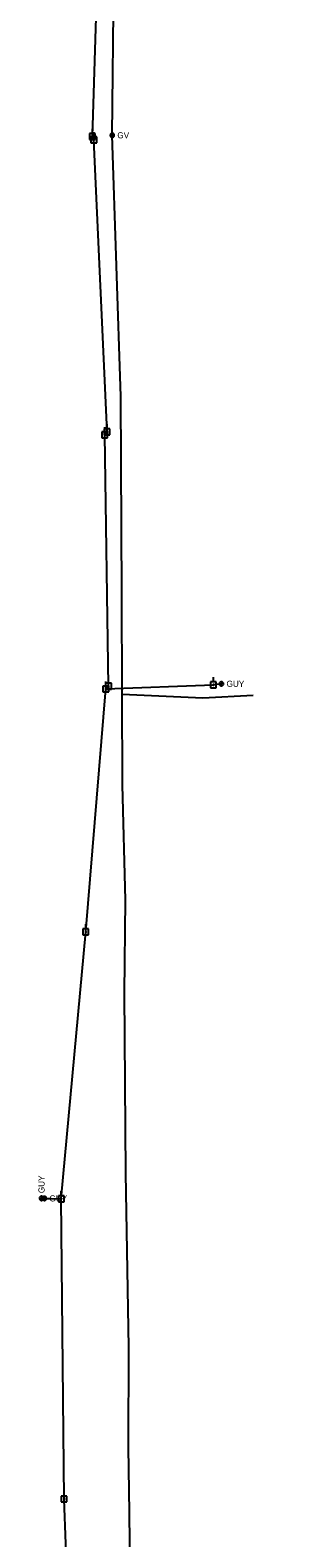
# Model space of a CAD drawing. Extents: x 600849 to 606371, y 330010 to 403088.
# Drawn here: x 601842 to 602006, y 393193 to 394142 of the extents above; entities that cross this region are included whole.
import ezdxf

# ---------------------------------------------------------------- set-up
doc = ezdxf.new("R2010")
doc.units = 0
for name, color, linetype in [('E_UTL_EGuyWire', 7, 'Continuous'), ('E_UTL_EPowerPole', 7, 'Continuous'), ('E_UTL_G', 7, 'Continuous'), ('E_UTL_G_UG', 7, 'Continuous'), ('E_UTL_Overhead', 7, 'Continuous')]:
    doc.layers.add(name, color=color, linetype=linetype)

msp = doc.modelspace()

# ---------------------------------------------------------------- linework, layer by layer
at = {"layer": 'E_UTL_EGuyWire'}
for p, q in [((601961.97, 393730.68), (601956.93, 393730.04)), ((601848.68, 393406.74), (601861.16, 393406.47)), ((601850.47, 393406.68), (601861.16, 393406.47))]:
    msp.add_line(p, q, dxfattribs=at)
for points in [[(601963.25, 393730.68), (601963.23, 393730.93), (601963.16, 393731.16), (601963.05, 393731.38), (601962.9, 393731.57), (601962.72, 393731.73), (601962.5, 393731.85), (601962.27, 393731.93), (601962.03, 393731.97), (601961.79, 393731.95), (601961.55, 393731.9), (601961.33, 393731.79), (601961.13, 393731.65), (601960.96, 393731.48), (601960.83, 393731.27), (601960.74, 393731.05), (601960.69, 393730.81), (601960.69, 393730.56), (601960.74, 393730.32), (601960.83, 393730.1), (601960.96, 393729.89), (601961.13, 393729.71), (601961.33, 393729.57), (601961.55, 393729.47), (601961.79, 393729.41), (601962.03, 393729.4), (601962.27, 393729.44), (601962.5, 393729.52), (601962.72, 393729.64), (601962.9, 393729.8), (601963.05, 393729.99), (601963.16, 393730.21), (601963.23, 393730.44), (601963.25, 393730.68)], [(601962.13, 393730.68), (601962.13, 393730.71), (601962.12, 393730.74), (601962.11, 393730.77), (601962.09, 393730.79), (601962.06, 393730.81), (601962.04, 393730.83), (601962.01, 393730.84), (601961.98, 393730.84), (601961.95, 393730.84), (601961.92, 393730.84), (601961.89, 393730.82), (601961.87, 393730.8), (601961.84, 393730.78), (601961.83, 393730.76), (601961.82, 393730.73), (601961.81, 393730.7), (601961.81, 393730.67), (601961.82, 393730.64), (601961.83, 393730.61), (601961.84, 393730.58), (601961.87, 393730.56), (601961.89, 393730.54), (601961.92, 393730.53), (601961.95, 393730.52), (601961.98, 393730.52), (601962.01, 393730.53), (601962.04, 393730.54), (601962.06, 393730.55), (601962.09, 393730.57), (601962.11, 393730.6), (601962.12, 393730.62), (601962.13, 393730.65), (601962.13, 393730.68)], [(601848.68, 393408.02), (601848.44, 393408), (601848.2, 393407.93), (601847.98, 393407.82), (601847.79, 393407.67), (601847.63, 393407.48), (601847.51, 393407.27), (601847.43, 393407.04), (601847.4, 393406.8), (601847.41, 393406.55), (601847.47, 393406.32), (601847.57, 393406.1), (601847.71, 393405.9), (601847.88, 393405.73), (601848.09, 393405.6), (601848.32, 393405.51), (601848.56, 393405.46), (601848.8, 393405.46), (601849.04, 393405.51), (601849.27, 393405.6), (601849.47, 393405.73), (601849.65, 393405.9), (601849.79, 393406.1), (601849.89, 393406.32), (601849.95, 393406.55), (601849.96, 393406.8), (601849.93, 393407.04), (601849.85, 393407.27), (601849.72, 393407.48), (601849.56, 393407.67), (601849.37, 393407.82), (601849.16, 393407.93), (601848.92, 393408), (601848.68, 393408.02)], [(601848.68, 393406.9), (601848.65, 393406.89), (601848.62, 393406.89), (601848.59, 393406.87), (601848.57, 393406.85), (601848.55, 393406.83), (601848.53, 393406.8), (601848.52, 393406.78), (601848.52, 393406.74), (601848.52, 393406.71), (601848.53, 393406.68), (601848.54, 393406.66), (601848.56, 393406.63), (601848.58, 393406.61), (601848.6, 393406.59), (601848.63, 393406.58), (601848.66, 393406.58), (601848.69, 393406.58), (601848.72, 393406.58), (601848.75, 393406.59), (601848.78, 393406.61), (601848.8, 393406.63), (601848.82, 393406.66), (601848.83, 393406.68), (601848.84, 393406.71), (601848.84, 393406.74), (601848.83, 393406.78), (601848.82, 393406.8), (601848.81, 393406.83), (601848.79, 393406.85), (601848.77, 393406.87), (601848.74, 393406.89), (601848.71, 393406.89), (601848.68, 393406.9)], [(601851.76, 393406.68), (601851.73, 393406.92), (601851.66, 393407.16), (601851.55, 393407.38), (601851.4, 393407.57), (601851.22, 393407.73), (601851.01, 393407.85), (601850.77, 393407.93), (601850.53, 393407.96), (601850.29, 393407.95), (601850.05, 393407.89), (601849.83, 393407.79), (601849.63, 393407.65), (601849.46, 393407.47), (601849.33, 393407.27), (601849.24, 393407.04), (601849.19, 393406.8), (601849.19, 393406.56), (601849.24, 393406.32), (601849.33, 393406.09), (601849.46, 393405.89), (601849.63, 393405.71), (601849.83, 393405.57), (601850.05, 393405.47), (601850.29, 393405.41), (601850.53, 393405.4), (601850.77, 393405.43), (601851.01, 393405.51), (601851.22, 393405.64), (601851.4, 393405.8), (601851.55, 393405.99), (601851.66, 393406.2), (601851.73, 393406.44), (601851.76, 393406.68)], [(601850.63, 393406.68), (601850.63, 393406.71), (601850.62, 393406.74), (601850.61, 393406.77), (601850.59, 393406.79), (601850.57, 393406.81), (601850.54, 393406.83), (601850.51, 393406.84), (601850.48, 393406.84), (601850.45, 393406.84), (601850.42, 393406.83), (601850.39, 393406.82), (601850.37, 393406.8), (601850.35, 393406.78), (601850.33, 393406.75), (601850.32, 393406.73), (601850.31, 393406.7), (601850.31, 393406.67), (601850.32, 393406.64), (601850.33, 393406.61), (601850.35, 393406.58), (601850.37, 393406.56), (601850.39, 393406.54), (601850.42, 393406.53), (601850.45, 393406.52), (601850.48, 393406.52), (601850.51, 393406.53), (601850.54, 393406.54), (601850.57, 393406.55), (601850.59, 393406.57), (601850.61, 393406.59), (601850.62, 393406.62), (601850.63, 393406.65), (601850.63, 393406.68)]]:
    msp.add_lwpolyline(points, dxfattribs=at)
at = {"layer": 'E_UTL_EPowerPole'}
for points in [[(601880.68, 394077.14), (601880.68, 394080.04)], [(601882.52, 394077.14), (601878.83, 394077.14)], [(601878.83, 394077.14), (601878.83, 394073.44)], [(601878.83, 394073.44), (601882.52, 394073.44)], [(601883.49, 394074.99), (601879.8, 394074.99)], [(601879.8, 394074.99), (601879.8, 394071.3)], [(601879.8, 394071.3), (601883.49, 394071.3)], [(601880.95, 394075.29), (601880.94, 394075.34), (601880.93, 394075.38), (601880.91, 394075.42), (601880.88, 394075.46), (601880.85, 394075.49), (601880.81, 394075.51), (601880.77, 394075.52), (601880.72, 394075.53), (601880.68, 394075.53), (601880.63, 394075.52), (601880.59, 394075.5), (601880.55, 394075.47), (601880.52, 394075.44), (601880.5, 394075.4), (601880.48, 394075.36), (601880.47, 394075.32), (601880.47, 394075.27), (601880.48, 394075.23), (601880.5, 394075.18), (601880.52, 394075.15), (601880.55, 394075.11), (601880.59, 394075.09), (601880.63, 394075.07), (601880.68, 394075.06), (601880.72, 394075.05), (601880.77, 394075.06), (601880.81, 394075.08), (601880.85, 394075.1), (601880.88, 394075.13), (601880.91, 394075.16), (601880.93, 394075.2), (601880.94, 394075.25), (601880.95, 394075.29)], [(601881.91, 394073.15), (601881.91, 394073.2), (601881.9, 394073.24), (601881.88, 394073.28), (601881.85, 394073.32), (601881.81, 394073.34), (601881.77, 394073.37), (601881.73, 394073.38), (601881.69, 394073.39), (601881.64, 394073.39), (601881.6, 394073.38), (601881.56, 394073.36), (601881.52, 394073.33), (601881.49, 394073.3), (601881.46, 394073.26), (601881.45, 394073.22), (601881.44, 394073.17), (601881.44, 394073.13), (601881.45, 394073.08), (601881.46, 394073.04), (601881.49, 394073), (601881.52, 394072.97), (601881.56, 394072.94), (601881.6, 394072.93), (601881.64, 394072.91), (601881.69, 394072.91), (601881.73, 394072.92), (601881.77, 394072.93), (601881.81, 394072.96), (601881.85, 394072.99), (601881.88, 394073.02), (601881.9, 394073.06), (601881.91, 394073.11), (601881.91, 394073.15)], [(601881.64, 394074.99), (601881.64, 394077.9)], [(601882.52, 394073.44), (601882.52, 394077.14)], [(601883.49, 394071.3), (601883.49, 394074.99)], [(601891.8, 393891.18), (601888.11, 393891.18)], [(601888.11, 393891.18), (601888.11, 393887.49)], [(601888.47, 393889.28), (601888.47, 393892.19)], [(601889.95, 393891.18), (601889.95, 393894.09)], [(601891.8, 393887.49), (601891.8, 393891.18)], [(601890.31, 393889.28), (601886.62, 393889.28)], [(601886.62, 393889.28), (601886.62, 393885.59)], [(601886.62, 393885.59), (601890.31, 393885.59)], [(601888.11, 393887.49), (601891.8, 393887.49)], [(601888.74, 393887.44), (601888.73, 393887.49), (601888.72, 393887.53), (601888.7, 393887.57), (601888.67, 393887.61), (601888.64, 393887.64), (601888.6, 393887.66), (601888.55, 393887.67), (601888.51, 393887.68), (601888.46, 393887.68), (601888.42, 393887.67), (601888.38, 393887.65), (601888.34, 393887.62), (601888.31, 393887.59), (601888.29, 393887.55), (601888.27, 393887.51), (601888.26, 393887.46), (601888.26, 393887.42), (601888.27, 393887.37), (601888.29, 393887.33), (601888.31, 393887.29), (601888.34, 393887.26), (601888.38, 393887.24), (601888.42, 393887.22), (601888.46, 393887.21), (601888.51, 393887.2), (601888.55, 393887.21), (601888.6, 393887.23), (601888.64, 393887.25), (601888.67, 393887.28), (601888.7, 393887.31), (601888.72, 393887.35), (601888.73, 393887.4), (601888.74, 393887.44)], [(601890.22, 393889.34), (601890.22, 393889.38), (601890.21, 393889.43), (601890.18, 393889.47), (601890.16, 393889.5), (601890.12, 393889.53), (601890.08, 393889.55), (601890.04, 393889.57), (601890, 393889.58), (601889.95, 393889.57), (601889.91, 393889.56), (601889.87, 393889.54), (601889.83, 393889.52), (601889.8, 393889.48), (601889.77, 393889.45), (601889.76, 393889.4), (601889.75, 393889.36), (601889.75, 393889.31), (601889.76, 393889.27), (601889.77, 393889.23), (601889.8, 393889.19), (601889.83, 393889.16), (601889.87, 393889.13), (601889.91, 393889.11), (601889.95, 393889.1), (601890, 393889.1), (601890.04, 393889.11), (601890.08, 393889.12), (601890.12, 393889.14), (601890.16, 393889.17), (601890.18, 393889.21), (601890.21, 393889.25), (601890.22, 393889.29), (601890.22, 393889.34)], [(601890.31, 393885.59), (601890.31, 393889.28)], [(601891, 393729.27), (601887.32, 393729.27)], [(601887.32, 393729.27), (601887.32, 393725.58)], [(601892.69, 393731), (601889, 393731)], [(601889, 393731), (601889, 393727.31)], [(601889.16, 393729.27), (601889.16, 393732.18)], [(601891.11, 393729.16), (601891.11, 393729.2), (601891.1, 393729.25), (601891.08, 393729.29), (601891.05, 393729.32), (601891.01, 393729.35), (601890.98, 393729.37), (601890.93, 393729.39), (601890.89, 393729.39), (601890.84, 393729.39), (601890.8, 393729.38), (601890.76, 393729.36), (601890.72, 393729.34), (601890.69, 393729.3), (601890.66, 393729.27), (601890.65, 393729.22), (601890.64, 393729.18), (601890.64, 393729.13), (601890.65, 393729.09), (601890.66, 393729.05), (601890.69, 393729.01), (601890.72, 393728.98), (601890.76, 393728.95), (601890.8, 393728.93), (601890.84, 393728.92), (601890.89, 393728.92), (601890.93, 393728.92), (601890.98, 393728.94), (601891.01, 393728.96), (601891.05, 393728.99), (601891.08, 393729.03), (601891.1, 393729.07), (601891.11, 393729.11), (601891.11, 393729.16)], [(601890.84, 393731), (601890.84, 393733.91)], [(601891, 393725.58), (601891, 393729.27)], [(601892.69, 393727.31), (601892.69, 393731)], [(601958.74, 393731.89), (601955.05, 393731.89)], [(601955.05, 393731.89), (601955.05, 393728.19)], [(601957.17, 393730.04), (601957.16, 393730.09), (601957.15, 393730.13), (601957.13, 393730.17), (601957.1, 393730.21), (601957.07, 393730.24), (601957.03, 393730.26), (601956.98, 393730.28), (601956.94, 393730.28), (601956.89, 393730.28), (601956.85, 393730.27), (601956.81, 393730.25), (601956.77, 393730.22), (601956.74, 393730.19), (601956.72, 393730.15), (601956.7, 393730.11), (601956.69, 393730.07), (601956.69, 393730.02), (601956.7, 393729.98), (601956.72, 393729.93), (601956.74, 393729.9), (601956.77, 393729.86), (601956.81, 393729.84), (601956.85, 393729.82), (601956.89, 393729.81), (601956.94, 393729.81), (601956.98, 393729.81), (601957.03, 393729.83), (601957.07, 393729.85), (601957.1, 393729.88), (601957.13, 393729.91), (601957.15, 393729.95), (601957.16, 393730), (601957.17, 393730.04)], [(601956.9, 393731.89), (601956.9, 393734.79)], [(601958.74, 393728.19), (601958.74, 393731.89)], [(601887.32, 393725.58), (601891, 393725.58)], [(601889.43, 393727.43), (601889.43, 393727.47), (601889.41, 393727.52), (601889.39, 393727.56), (601889.36, 393727.59), (601889.33, 393727.62), (601889.29, 393727.65), (601889.25, 393727.66), (601889.2, 393727.67), (601889.16, 393727.67), (601889.11, 393727.65), (601889.07, 393727.64), (601889.04, 393727.61), (601889, 393727.58), (601888.98, 393727.54), (601888.96, 393727.5), (601888.95, 393727.45), (601888.95, 393727.41), (601888.96, 393727.36), (601888.98, 393727.32), (601889, 393727.28), (601889.04, 393727.25), (601889.07, 393727.22), (601889.11, 393727.2), (601889.16, 393727.19), (601889.2, 393727.19), (601889.25, 393727.2), (601889.29, 393727.21), (601889.33, 393727.23), (601889.36, 393727.26), (601889.39, 393727.3), (601889.41, 393727.34), (601889.43, 393727.38), (601889.43, 393727.43)], [(601889, 393727.31), (601892.69, 393727.31)], [(601955.05, 393728.19), (601958.74, 393728.19)], [(601876.49, 393576.33), (601876.49, 393579.24)], [(601878.33, 393576.33), (601874.64, 393576.33)], [(601874.64, 393576.33), (601874.64, 393572.64)], [(601874.64, 393572.64), (601878.33, 393572.64)], [(601876.76, 393574.48), (601876.75, 393574.53), (601876.74, 393574.57), (601876.72, 393574.61), (601876.69, 393574.65), (601876.66, 393574.68), (601876.62, 393574.7), (601876.57, 393574.72), (601876.53, 393574.72), (601876.48, 393574.72), (601876.44, 393574.71), (601876.4, 393574.69), (601876.36, 393574.66), (601876.33, 393574.63), (601876.31, 393574.59), (601876.29, 393574.55), (601876.28, 393574.51), (601876.28, 393574.46), (601876.29, 393574.42), (601876.31, 393574.38), (601876.33, 393574.34), (601876.36, 393574.3), (601876.4, 393574.28), (601876.44, 393574.26), (601876.48, 393574.25), (601876.53, 393574.25), (601876.57, 393574.25), (601876.62, 393574.27), (601876.66, 393574.29), (601876.69, 393574.32), (601876.72, 393574.36), (601876.74, 393574.4), (601876.75, 393574.44), (601876.76, 393574.48)], [(601878.33, 393572.64), (601878.33, 393576.33)], [(601862.97, 393408.31), (601859.29, 393408.31)], [(601859.29, 393408.31), (601859.29, 393404.62)], [(601861.4, 393406.47), (601861.4, 393406.52), (601861.38, 393406.56), (601861.36, 393406.6), (601861.33, 393406.63), (601861.3, 393406.66), (601861.26, 393406.69), (601861.22, 393406.7), (601861.17, 393406.71), (601861.13, 393406.71), (601861.08, 393406.7), (601861.04, 393406.68), (601861.01, 393406.65), (601860.97, 393406.62), (601860.95, 393406.58), (601860.93, 393406.54), (601860.92, 393406.49), (601860.92, 393406.45), (601860.93, 393406.4), (601860.95, 393406.36), (601860.97, 393406.32), (601861.01, 393406.29), (601861.04, 393406.26), (601861.08, 393406.24), (601861.13, 393406.23), (601861.17, 393406.23), (601861.22, 393406.24), (601861.26, 393406.25), (601861.3, 393406.28), (601861.33, 393406.31), (601861.36, 393406.34), (601861.38, 393406.38), (601861.4, 393406.42), (601861.4, 393406.47)], [(601861.13, 393408.31), (601861.13, 393411.22)], [(601862.97, 393404.62), (601862.97, 393408.31)], [(601859.29, 393404.62), (601862.97, 393404.62)], [(601864.69, 393219.24), (601861.01, 393219.24)], [(601861.01, 393219.24), (601861.01, 393215.55)], [(601863.12, 393217.4), (601863.12, 393217.44), (601863.1, 393217.49), (601863.08, 393217.53), (601863.05, 393217.56), (601863.02, 393217.59), (601862.98, 393217.62), (601862.94, 393217.63), (601862.89, 393217.64), (601862.85, 393217.64), (601862.8, 393217.62), (601862.76, 393217.61), (601862.73, 393217.58), (601862.69, 393217.55), (601862.67, 393217.51), (601862.65, 393217.47), (601862.64, 393217.42), (601862.64, 393217.38), (601862.65, 393217.33), (601862.67, 393217.29), (601862.69, 393217.25), (601862.73, 393217.22), (601862.76, 393217.19), (601862.8, 393217.17), (601862.85, 393217.16), (601862.89, 393217.16), (601862.94, 393217.17), (601862.98, 393217.18), (601863.02, 393217.21), (601863.05, 393217.23), (601863.08, 393217.27), (601863.1, 393217.31), (601863.12, 393217.35), (601863.12, 393217.4)], [(601862.85, 393219.24), (601862.85, 393222.15)], [(601864.69, 393215.55), (601864.69, 393219.24)], [(601861.01, 393215.55), (601864.69, 393215.55)]]:
    msp.add_lwpolyline(points, dxfattribs=at)
at = {"layer": 'E_UTL_G'}
for points in [[(601894.5, 394076.03), (601894.48, 394076.28), (601894.41, 394076.51), (601894.3, 394076.73), (601894.15, 394076.92), (601893.97, 394077.08), (601893.75, 394077.2), (601893.52, 394077.28), (601893.28, 394077.32), (601893.04, 394077.3), (601892.8, 394077.25), (601892.58, 394077.15), (601892.38, 394077), (601892.21, 394076.83), (601892.08, 394076.62), (601891.99, 394076.4), (601891.94, 394076.16), (601891.94, 394075.91), (601891.99, 394075.67), (601892.08, 394075.45), (601892.21, 394075.24), (601892.38, 394075.06), (601892.58, 394074.92), (601892.8, 394074.82), (601893.04, 394074.76), (601893.28, 394074.75), (601893.52, 394074.79), (601893.75, 394074.87), (601893.97, 394074.99), (601894.15, 394075.15), (601894.3, 394075.34), (601894.41, 394075.56), (601894.48, 394075.79), (601894.5, 394076.03)], [(601892.31, 394075.13), (601894.13, 394076.94)]]:
    msp.add_lwpolyline(points, dxfattribs=at)
at = {"layer": 'E_UTL_G_UG'}
for points in [[(601842.07, 392871.07), (601841.53, 392915.49), (601842.15, 392970.99), (601842.04, 392972.33), (601842.23, 392973.34), (601842.2, 392973.54), (601849.78, 392982.04), (601868.16, 393003.79), (601869.36, 393007.62), (601880.12, 393017.19), (601905.88, 393042.43), (601905.57, 393074.15), (601904.06, 393209.01), (601903.52, 393249.85), (601903.68, 393312.89), (601901.82, 393422.48), (601900.94, 393536.13), (601901.48, 393594.46), (601899.6, 393667.1), (601899.38, 393724.17), (601899.29, 393787.58), (601898.55, 393911.47), (601893.22, 394076.03), (601894.29, 394173.29)], [(601899.38, 393724.17), (601950.17, 393721.78), (601982.01, 393723.62)]]:
    msp.add_lwpolyline(points, dxfattribs=at)
at = {"layer": 'E_UTL_Overhead'}
for points in [[(601889.19, 393727.43), (601890.88, 393729.16), (601888.5, 393887.44), (601889.98, 393889.34), (601881.68, 394073.15), (601880.71, 394075.29), (601886.16, 394252.42), (601988.6, 394254.2), (602005.66, 394254.56)], [(601866.29, 392804.61), (601864.97, 393012.41), (601869.18, 393048.57), (601862.88, 393217.4), (601861.16, 393406.47), (601876.52, 393574.48), (601889.19, 393727.43), (601956.93, 393730.04)]]:
    msp.add_lwpolyline(points, dxfattribs=at)

# ---------------------------------------------------------------- texts
at = {"layer": 'E_UTL_EGuyWire'}
for p in [(601965.18, 393728.76), (601853.68, 393404.76)]:
    msp.add_text('GUY', height=3.85, dxfattribs=at).set_placement(p)
msp.add_text('GUY', height=3.85, rotation=90, dxfattribs=at).set_placement((601850.6, 393409.95))
at = {"layer": 'E_UTL_G'}
msp.add_text('GV', height=3.85, dxfattribs=at).set_placement((601896.43, 394074.11))

doc.saveas('drawing.dxf')
